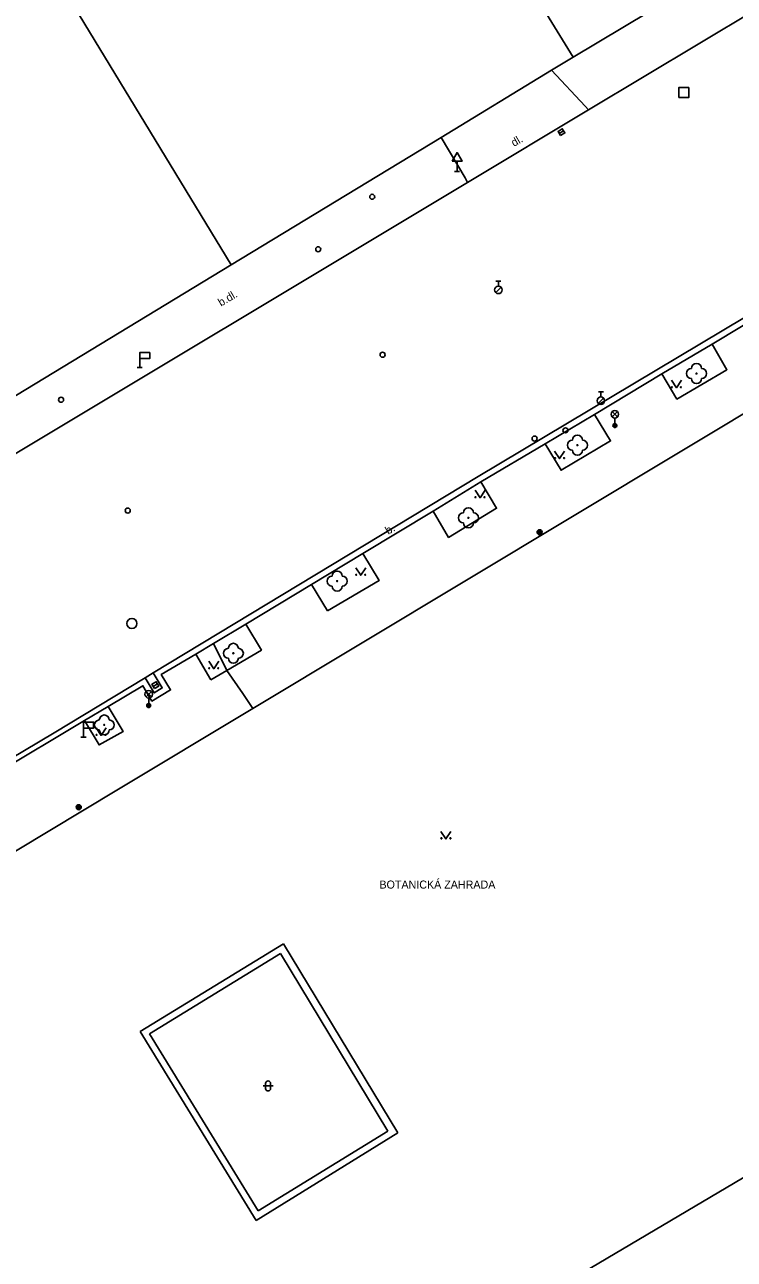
# Model space of a CAD drawing. Extents: x -599770 to -598493, y -1162076 to -1159209.
# Drawn here: x -598929 to -598893.6, y -1159605.2 to -1159543.5 of the extents above; entities that cross this region are included whole.
import ezdxf

# ---------------------------------------------------------------- set-up
doc = ezdxf.new("R2010")
doc.units = 0
doc.layers.add('Podklad', color=7, linetype='Continuous')

msp = doc.modelspace()

# ---------------------------------------------------------------- linework, layer by layer
at = {"layer": 'Podklad'}
for p, q in [((-598902.306, -1159548.956), (-598902.094, -1159548.824)), ((-598907.42, -1159550.341), (-598907.42, -1159550.85)), ((-598907.545, -1159550.85), (-598907.295, -1159550.85)), ((-598905.479, -1159556.906), (-598905.214, -1159556.641)), ((-598905.475, -1159556.332), (-598905.225, -1159556.332)), ((-598905.35, -1159556.582), (-598905.35, -1159556.332)), ((-598923.28, -1159560.2), (-598923.28, -1159560.65)), ((-598923.405, -1159560.65), (-598923.155, -1159560.65)), ((-598900.359, -1159562.446), (-598900.094, -1159562.181)), ((-598900.355, -1159561.872), (-598900.105, -1159561.872)), ((-598900.23, -1159562.122), (-598900.23, -1159561.872)), ((-598899.663, -1159563.12), (-598899.398, -1159562.855)), ((-598899.663, -1159562.855), (-598899.398, -1159563.12)), ((-598899.53, -1159563.175), (-598899.53, -1159563.55)), ((-598922.962, -1159577.11), (-598922.697, -1159576.845)), ((-598922.962, -1159576.845), (-598922.697, -1159577.11)), ((-598922.608, -1159576.582), (-598922.392, -1159576.458)), ((-598922.83, -1159577.165), (-598922.83, -1159577.54)), ((-598926.09, -1159578.67), (-598926.09, -1159579.12)), ((-598926.215, -1159579.12), (-598925.965, -1159579.12)), ((-598917.113, -1159596.548), (-598916.613, -1159596.548)), ((-598916.988, -1159596.423), (-598916.988, -1159596.673)), ((-598916.738, -1159596.423), (-598916.738, -1159596.673))]:
    msp.add_line(p, q, dxfattribs=at)
for points in [[(-598845.39, -1159529.65), (-598862.82, -1159540.09), (-598871.42, -1159545.25), (-598871.11, -1159545.76), (-598871.62, -1159546.06), (-598871.93, -1159545.55), (-598906.36, -1159566.09), (-598922.602, -1159575.904), (-598923.013, -1159576.152), (-598927.56, -1159578.9)], [(-598901.62, -1159545.15), (-598909.74, -1159531.92)], [(-598887.75, -1159536.84), (-598901.62, -1159545.15)], [(-598918.71, -1159555.52), (-598928.32, -1159539.69)], [(-598900.84, -1159547.77), (-598886.93, -1159539.43)], [(-598901.62, -1159545.15), (-598902.7, -1159545.8)], [(-598902.7, -1159545.8), (-598908.22, -1159549.15), (-598918.71, -1159555.52)], [(-598902.7, -1159545.8), (-598901.01, -1159547.59), (-598900.84, -1159547.77)], [(-598931.28, -1159566.02), (-598906.89, -1159551.4), (-598900.84, -1159547.77)], [(-598908.22, -1159549.15), (-598907.02, -1159551.18), (-598906.89, -1159551.4)], [(-598918.71, -1159555.52), (-598933.18, -1159564.3)], [(-598890.43, -1159556.93), (-598894.67, -1159559.49)], [(-598956.62, -1159601.36), (-598942.73, -1159592.77), (-598924.43, -1159581.77), (-598917.621, -1159577.683), (-598885.58, -1159558.45)], [(-598897.18, -1159560.96), (-598894.67, -1159559.49)], [(-598894.67, -1159559.49), (-598893.93, -1159560.76), (-598896.43, -1159562.23), (-598897.18, -1159560.96)], [(-598897.18, -1159560.96), (-598900.54, -1159562.99)], [(-598896.7, -1159561.285), (-598896.45, -1159561.66), (-598896.2, -1159561.285)], [(-598900.54, -1159562.99), (-598899.74, -1159564.32), (-598902.22, -1159565.78), (-598903.01, -1159564.46)], [(-598903.01, -1159564.46), (-598900.54, -1159562.99)], [(-598903.01, -1159564.46), (-598906.23, -1159566.37)], [(-598902.54, -1159564.825), (-598902.29, -1159565.2), (-598902.04, -1159564.825)], [(-598908.62, -1159567.82), (-598906.23, -1159566.37)], [(-598906.23, -1159566.37), (-598905.44, -1159567.68), (-598907.84, -1159569.14), (-598908.62, -1159567.82)], [(-598906.52, -1159566.785), (-598906.27, -1159567.16), (-598906.02, -1159566.785)], [(-598912.12, -1159569.94), (-598908.62, -1159567.82)], [(-598914.69, -1159571.49), (-598912.12, -1159569.94)], [(-598912.12, -1159569.94), (-598911.31, -1159571.29), (-598913.89, -1159572.81)], [(-598912.48, -1159570.655), (-598912.23, -1159571.03), (-598911.98, -1159570.655)], [(-598914.69, -1159571.49), (-598917.97, -1159573.48)], [(-598913.89, -1159572.81), (-598914.69, -1159571.49)], [(-598920.48, -1159574.97), (-598919.593, -1159574.443), (-598917.97, -1159573.48)], [(-598917.97, -1159573.48), (-598917.2, -1159574.77), (-598918.921, -1159575.793), (-598919.72, -1159576.25)], [(-598917.621, -1159577.683), (-598918.127, -1159576.94), (-598918.921, -1159575.793), (-598919.593, -1159574.443)], [(-598920.48, -1159574.97), (-598922.2, -1159575.99), (-598921.74, -1159576.76), (-598922.67, -1159577.32), (-598923.12, -1159576.55), (-598924.86, -1159577.59)], [(-598919.72, -1159576.25), (-598920.48, -1159574.97)], [(-598919.83, -1159575.325), (-598919.58, -1159575.7), (-598919.33, -1159575.325)], [(-598923.013, -1159576.152), (-598922.563, -1159576.906), (-598922.15, -1159576.66), (-598922.602, -1159575.904)], [(-598926.04, -1159578.29), (-598924.86, -1159577.59)], [(-598924.86, -1159577.59), (-598924.11, -1159578.84), (-598925.31, -1159579.51), (-598926.04, -1159578.29)], [(-598926.04, -1159578.29), (-598930.51, -1159580.96)], [(-598927.56, -1159578.9), (-598941.79, -1159587.37)], [(-598925.46, -1159578.655), (-598925.21, -1159579.03), (-598924.96, -1159578.655)], [(-598908.225, -1159583.826), (-598907.975, -1159584.201), (-598907.725, -1159583.826)], [(-598923.26, -1159593.82), (-598916.1, -1159589.44)], [(-598922.79, -1159593.94), (-598916.25, -1159589.93)], [(-598916.25, -1159589.93), (-598910.87, -1159598.81)], [(-598916.1, -1159589.44), (-598910.37, -1159598.89)], [(-598917.46, -1159603.27), (-598923.26, -1159593.82)], [(-598917.36, -1159602.79), (-598922.79, -1159593.94)], [(-598904.33, -1159607.77), (-598885.16, -1159596.43)], [(-598910.37, -1159598.89), (-598917.46, -1159603.27)], [(-598910.87, -1159598.81), (-598917.36, -1159602.79)]]:
    msp.add_lwpolyline(points, dxfattribs=at)
for points in [[(-598896.34, -1159547.16), (-598895.84, -1159547.16), (-598895.84, -1159546.66), (-598896.34, -1159546.66)], [(-598902.24, -1159549.062), (-598902.028, -1159548.93), (-598902.16, -1159548.718), (-598902.372, -1159548.85)], [(-598907.67, -1159550.341), (-598907.17, -1159550.341), (-598907.42, -1159549.908)], [(-598923.28, -1159560.2), (-598922.78, -1159560.2), (-598922.78, -1159559.9), (-598923.28, -1159559.9)], [(-598922.546, -1159576.691), (-598922.329, -1159576.566), (-598922.454, -1159576.349), (-598922.671, -1159576.474)], [(-598926.09, -1159578.67), (-598925.59, -1159578.67), (-598925.59, -1159578.37), (-598926.09, -1159578.37)]]:
    msp.add_lwpolyline(points, close=True, dxfattribs=at)
for centre, radius in [((-598911.66, -1159552.12), 0.125), ((-598914.36, -1159554.74), 0.125), ((-598905.35, -1159556.77), 0.188), ((-598911.14, -1159560.01), 0.125), ((-598895.45, -1159560.95), 0.025), ((-598896.675, -1159561.635), 0.025), ((-598896.225, -1159561.635), 0.025), ((-598927.21, -1159562.26), 0.125), ((-598900.23, -1159562.31), 0.188), ((-598899.53, -1159562.988), 0.188), ((-598899.53, -1159563.55), 0.1), ((-598899.53, -1159563.55), 0.0723), ((-598903.54, -1159564.2), 0.125), ((-598902, -1159563.79), 0.125), ((-598899.53, -1159563.55), 0.0438), ((-598901.4, -1159564.53), 0.025), ((-598902.515, -1159565.175), 0.025), ((-598902.065, -1159565.175), 0.025), ((-598906.495, -1159567.135), 0.025), ((-598906.045, -1159567.135), 0.025), ((-598923.88, -1159567.8), 0.125), ((-598906.85, -1159568.16), 0.025), ((-598903.29, -1159568.88), 0.125), ((-598903.29, -1159568.88), 0.1), ((-598903.29, -1159568.88), 0.075), ((-598903.29, -1159568.88), 0.05), ((-598903.29, -1159568.88), 0.025), ((-598913.41, -1159571.32), 0.025), ((-598912.455, -1159571.005), 0.025), ((-598912.005, -1159571.005), 0.025), ((-598923.67, -1159573.44), 0.25), ((-598918.6, -1159574.93), 0.025), ((-598919.805, -1159575.675), 0.025), ((-598919.355, -1159575.675), 0.025), ((-598922.83, -1159576.977), 0.188), ((-598922.83, -1159577.54), 0.1), ((-598922.83, -1159577.54), 0.0723), ((-598922.83, -1159577.54), 0.0438), ((-598925.05, -1159578.51), 0.025), ((-598925.435, -1159579.005), 0.025), ((-598924.985, -1159579.005), 0.025), ((-598926.33, -1159582.62), 0.125), ((-598926.33, -1159582.62), 0.1), ((-598926.33, -1159582.62), 0.075), ((-598926.33, -1159582.62), 0.05), ((-598926.33, -1159582.62), 0.025), ((-598908.2, -1159584.176), 0.025), ((-598907.751, -1159584.176), 0.025)]:
    msp.add_circle(centre, radius, dxfattribs=at)
for centre, radius, start, end in [((-598895.7, -1159560.95), 0.25, 90, 270), ((-598895.45, -1159560.7), 0.25, 0, 180), ((-598895.2, -1159560.95), 0.25, 270, 90), ((-598895.45, -1159561.2), 0.25, 180, 0), ((-598901.4, -1159564.28), 0.25, 0, 180), ((-598901.65, -1159564.53), 0.25, 90, 270), ((-598901.15, -1159564.53), 0.25, 270, 90), ((-598901.4, -1159564.78), 0.25, 180, 0), ((-598906.85, -1159567.91), 0.25, 0, 180), ((-598907.1, -1159568.16), 0.25, 90, 270), ((-598906.85, -1159568.41), 0.25, 180, 0), ((-598906.6, -1159568.16), 0.25, 270, 90), ((-598913.41, -1159571.07), 0.25, 0, 180), ((-598913.66, -1159571.32), 0.25, 90, 270), ((-598913.16, -1159571.32), 0.25, 270, 90), ((-598913.41, -1159571.57), 0.25, 180, 0), ((-598918.6, -1159574.68), 0.25, 0, 180), ((-598918.85, -1159574.93), 0.25, 90, 270), ((-598918.6, -1159575.18), 0.25, 180, 0), ((-598918.35, -1159574.93), 0.25, 270, 90), ((-598925.3, -1159578.51), 0.25, 90, 270), ((-598925.05, -1159578.26), 0.25, 0, 180), ((-598924.8, -1159578.51), 0.25, 270, 90), ((-598925.05, -1159578.76), 0.25, 180, 0), ((-598916.863, -1159596.423), 0.125, 0, 180), ((-598916.863, -1159596.673), 0.125, 180, 0)]:
    msp.add_arc(centre, radius, start, end, dxfattribs=at)

# ---------------------------------------------------------------- texts
for s, rotation, p in [('dl.', 30.41, (-598904.57, -1159549.63)), ('b.dl.', 30.41, (-598919.22, -1159557.61)), ('b.', 31, (-598910.86, -1159569.01))]:
    msp.add_text(s, height=0.4, rotation=rotation, dxfattribs=at).set_placement(p)
msp.add_text('BOTANICKÁ ZAHRADA', height=0.4, dxfattribs=at).set_placement((-598911.298, -1159586.685))

doc.saveas('drawing.dxf')
